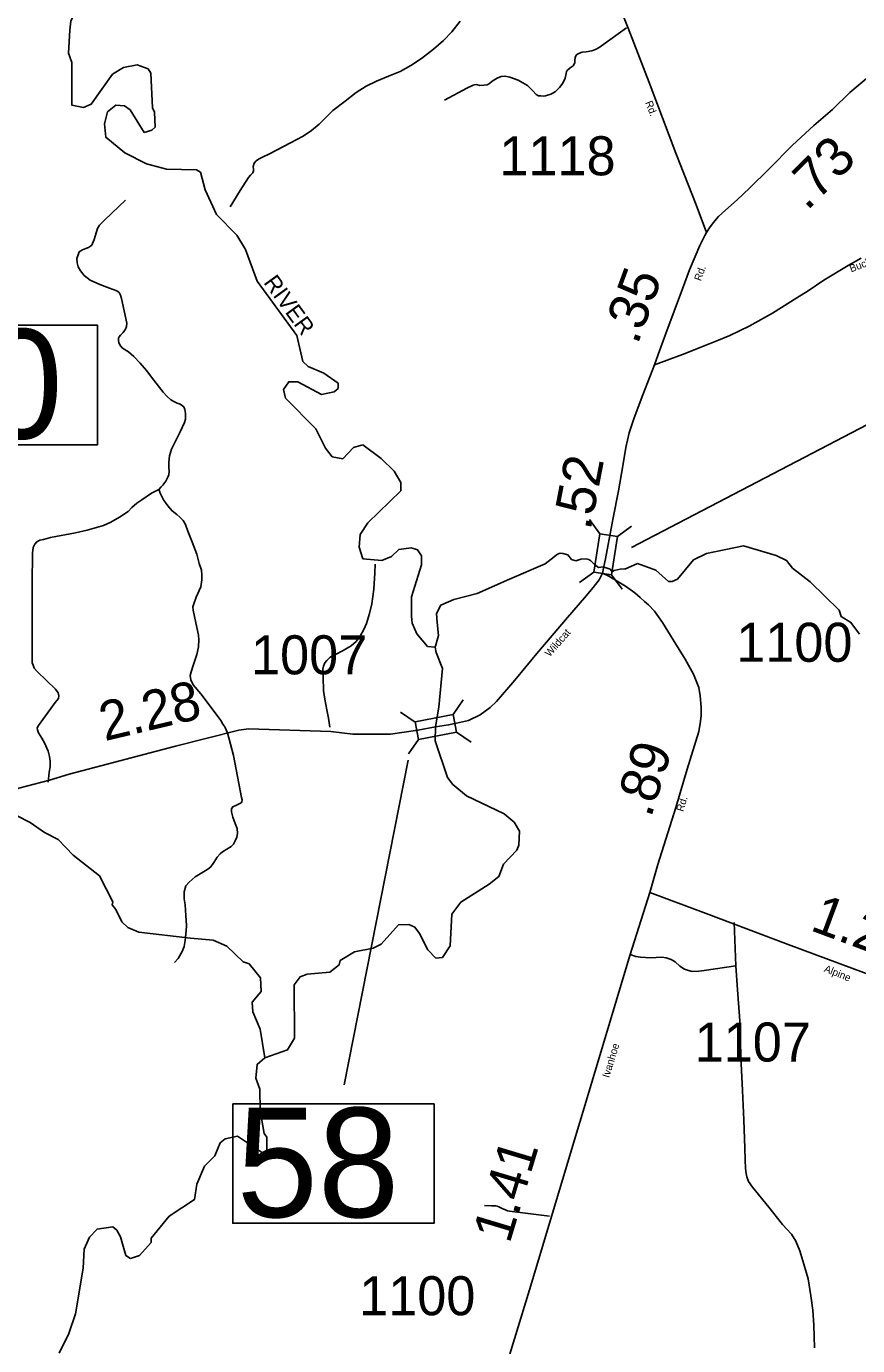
# Model space of a CAD drawing. Extents: x 2093524 to 2270757, y 289120 to 570408.
# Drawn here: x 2225547 to 2236187, y 329610 to 346501 of the extents above; entities that cross this region are included whole.
import ezdxf

# ---------------------------------------------------------------- set-up
doc = ezdxf.new("R2010")
doc.units = 0
for name, color, linetype in [('Exist Hydrographic Creek Single Shore', 7, 'Continuous'), ('Exist Hydrographic River Shore', 7, 'Continuous'), ('Exist Hydrographic River Shore Label', 7, 'Continuous'), ('Exist Road Non-System Type 51', 7, 'Continuous'), ('Exist Road Secondary Mileage Hundredths English Label', 7, 'Continuous'), ('Exist Road Secondary Structure Standard Bridge CELL', 7, 'Continuous'), ('Exist Road Secondary Structure Standard Bridge Number Label', 7, 'Continuous'), ('Exist Road Secondary Type 51 Attributed', 7, 'Continuous'), ('Exist Road Secondary Type 51 Label', 7, 'Continuous'), ('Exist Road Secondary Type 51 Number Label', 7, 'Continuous')]:
    doc.layers.add(name, color=color, linetype=linetype)

msp = doc.modelspace()

# ---------------------------------------------------------------- linework, layer by layer
at = {"layer": 'Exist Hydrographic Creek Single Shore'}
msp.add_line((2233206, 339553), (2233372, 339622), dxfattribs=at)
for points in [[(2233765, 339392), (2233815, 339394), (2233881, 339425), (2234088, 339670), (2234254, 339753), (2234728, 339848)], [(2234728, 339848), (2235145, 339728), (2235279, 339663), (2235355, 339563), (2235581, 339388), (2235951, 339027), (2235976, 338944), (2236102, 338870), (2236211, 338720)], [(2230806, 338869), (2230795, 338984), (2230852, 339092), (2231018, 339161), (2231318, 339240), (2231732, 339425), (2232190, 339618), (2232263, 339678), (2232344, 339745), (2232381, 339757), (2232416, 339754), (2232477, 339737), (2232526, 339677), (2232581, 339657)], [(2232930, 339580), (2232869, 339574), (2232820, 339611), (2232772, 339659), (2232748, 339676), (2232711, 339685), (2232644, 339679), (2232581, 339657)], [(2232930, 339580), (2233018, 339550), (2233035, 339529), (2233048, 339520), (2233072, 339536), (2233150, 339553), (2233206, 339554)], [(2233372, 339622), (2233606, 339539), (2233765, 339392)], [(2230782, 338552), (2230822, 338702), (2230806, 338869)], [(2225594, 336309), (2225059, 336582), (2224623, 336725)], [(2228601, 333294), (2228539, 333660), (2228446, 333884), (2228436, 334009), (2228528, 334114), (2228552, 334142), (2228542, 334319), (2228399, 334499), (2228324, 334523), (2228114, 334724), (2227938, 334803), (2227647, 334829), (2226988, 334904), (2226846, 334962), (2226770, 335036), (2226694, 335195), (2226644, 335252), (2226652, 335294), (2226482, 335626), (2226147, 335888), (2225954, 336089), (2225778, 336178), (2225594, 336309)]]:
    msp.add_lwpolyline(points, dxfattribs=at)
at = {"layer": 'Exist Hydrographic River Shore'}
for p, q in [((2229021, 341952), (2229323, 341789)), ((2228250, 332291), (2228569, 332078))]:
    msp.add_line(p, q, dxfattribs=at)
for points in [[(2226277, 345463), (2226127, 345493), (2226131, 346037), (2226088, 346159), (2226103, 346451), (2226118, 346569), (2226372, 347154), (2226384, 347705), (2226416, 347855), (2226466, 347920), (2226481, 348070), (2226433, 348125)], [(2226964, 346008), (2226790, 345975), (2226649, 345889), (2226377, 345504), (2226277, 345463)], [(2227055, 345143), (2227154, 345171), (2227196, 345212), (2227186, 345403), (2227160, 345459), (2227140, 345902), (2227106, 345959), (2226964, 346008)], [(2229323, 341789), (2229489, 341821), (2229539, 341866), (2229538, 341932), (2229354, 342063), (2229153, 342146), (2229086, 342210), (2229008, 342543), (2228503, 343238), (2228350, 343645), (2228240, 343827), (2227979, 344091), (2227835, 344409), (2227775, 344633), (2227725, 344664), (2227342, 344672), (2227083, 344742), (2226807, 344882), (2226564, 345081), (2226546, 345255), (2226586, 345405), (2226694, 345491)], [(2226694, 345491), (2226802, 345483), (2226877, 345432), (2227055, 345143)], [(2229596, 340966), (2229462, 340989), (2229378, 341099), (2229251, 341347), (2228865, 341742), (2228839, 341851), (2228905, 341951), (2229021, 341952)], [(2229853, 341142), (2229736, 341108), (2229596, 340966)], [(2230098, 339661), (2229856, 339685), (2229805, 339834), (2229820, 339994), (2229919, 340143), (2230341, 340555), (2230340, 340663), (2230255, 340806), (2230087, 340970), (2229853, 341142)], [(2230471, 339824), (2230313, 339804), (2230222, 339714), (2230098, 339661)], [(2230782, 338552), (2230682, 338560), (2230547, 338724), (2230485, 338859), (2230478, 338950), (2230476, 339197), (2230607, 339608), (2230606, 339723), (2230555, 339799), (2230471, 339824)], [(2230785, 337533), (2230827, 337784), (2230875, 338278), (2230791, 338486), (2230782, 338552)], [(2230789, 334570), (2230872, 334578), (2230971, 334730), (2230993, 335136), (2231108, 335288), (2231473, 335517), (2231597, 335616), (2231654, 335776), (2231827, 335953), (2231852, 336018), (2231859, 336195), (2231791, 336311), (2231665, 336419), (2231180, 336648), (2231004, 336796), (2230937, 336886), (2230782, 337355), (2230785, 337533)], [(2228601, 333294), (2228891, 333397), (2228981, 333546), (2228976, 334228), (2229050, 334332), (2229142, 334366), (2229433, 334393), (2229549, 334486), (2229565, 334541), (2229747, 334653), (2229988, 334697), (2230088, 334748), (2230311, 334999), (2230444, 335000)], [(2230444, 335000), (2230519, 334969), (2230578, 334885), (2230688, 334677), (2230789, 334570)], [(2228569, 332078), (2228627, 332087), (2228625, 332277), (2228592, 332327), (2228539, 332620), (2228537, 332892), (2228486, 333034), (2228501, 333211), (2228601, 333294)], [(2226880, 330724), (2226997, 330764), (2227145, 330932), (2227145, 330984), (2227376, 331268), (2227699, 331479), (2227731, 331678), (2227829, 331906), (2227961, 332038), (2228026, 332207), (2228093, 332258), (2228250, 332291)], [(2225966, 329515), (2226089, 329765), (2226178, 330016), (2226273, 330601), (2226288, 330844), (2226354, 331000), (2226453, 331103), (2226652, 331129)], [(2226652, 331129), (2226703, 331088), (2226753, 331005), (2226822, 330764), (2226880, 330724)]]:
    msp.add_lwpolyline(points, dxfattribs=at)
at = {"layer": 'Exist Road Non-System Type 51'}
msp.add_line((2234608, 335028), (2234630, 334474), dxfattribs=at)
for points in [[(2231101, 346569), (2230994, 346432), (2230886, 346319), (2230760, 346210), (2230606, 346089), (2230468, 345998), (2230331, 345923), (2230184, 345862), (2230030, 345800), (2229895, 345735), (2229767, 345654), (2229630, 345543), (2229469, 345426), (2229378, 345329), (2229293, 345247), (2229196, 345168), (2229090, 345095), (2228929, 345010), (2228660, 344870), (2228571, 344827), (2228517, 344802), (2228487, 344778), (2228461, 344748), (2228452, 344706), (2228454, 344674), (2228454, 344652), (2228448, 344626), (2228418, 344598), (2228391, 344566), (2228284, 344399), (2228156, 344192)], [(2233229, 346484), (2233015, 346329), (2232879, 346232), (2232834, 346207), (2232784, 346188), (2232712, 346176), (2232660, 346172), (2232626, 346159), (2232594, 346139), (2232580, 346123), (2232573, 346103), (2232569, 346065), (2232567, 346037), (2232561, 346017), (2232545, 345995), (2232510, 345971), (2232476, 345942), (2232462, 345922), (2232456, 345896), (2232443, 345840), (2232415, 345774), (2232370, 345717), (2232318, 345663), (2232259, 345633), (2232193, 345610), (2232165, 345606), (2232131, 345610), (2232101, 345611), (2232071, 345627), (2232032, 345675), (2231962, 345742), (2231841, 345813), (2231737, 345850), (2231673, 345864), (2231625, 345861), (2231575, 345839), (2231511, 345800), (2231476, 345770), (2231446, 345754), (2231404, 345748), (2231352, 345745), (2231310, 345755), (2231284, 345753), (2231268, 345748), (2231184, 345712), (2230900, 345558)], [(2226816, 344275), (2226550, 344023), (2226485, 343956), (2226459, 343914), (2226414, 343774), (2226387, 343700), (2226369, 343685), (2226343, 343669), (2226309, 343657), (2226267, 343641), (2226225, 343613), (2226208, 343578), (2226194, 343528), (2226197, 343474), (2226211, 343424), (2226238, 343371), (2226286, 343313), (2226364, 343252), (2226489, 343197), (2226613, 343148), (2226707, 343113), (2226721, 343102), (2226736, 343093), (2226752, 343061), (2226766, 343017), (2226831, 342701), (2226827, 342658), (2226815, 342626), (2226788, 342583), (2226754, 342547), (2226736, 342527), (2226728, 342507), (2226726, 342481), (2226731, 342449), (2226751, 342411), (2226777, 342381), (2226853, 342336), (2226922, 342273), (2227005, 342191), (2227084, 342094), (2227179, 341971), (2227298, 341816), (2227346, 341766), (2227396, 341721), (2227443, 341693), (2227479, 341677), (2227515, 341662), (2227545, 341644), (2227563, 341628), (2227575, 341596), (2227584, 341546), (2227586, 341472), (2227571, 341428), (2227516, 341308), (2227403, 341087), (2227378, 341003), (2227369, 340921), (2227372, 340851), (2227376, 340805), (2227372, 340761), (2227354, 340719), (2227333, 340677), (2227295, 340628), (2227272, 340606), (2227242, 340572)], [(2227242, 340572), (2227148, 340523), (2227023, 340440), (2226961, 340396), (2226896, 340339), (2226852, 340291), (2226741, 340216), (2226628, 340153), (2226536, 340112), (2226326, 340051), (2226175, 340017), (2225855, 339955), (2225767, 339932), (2225718, 339922), (2225682, 339901), (2225654, 339873), (2225635, 339829), (2225627, 339757), (2225622, 339373), (2225621, 339033), (2225623, 338597), (2225620, 338417), (2225622, 338351), (2225635, 338322), (2225647, 338284), (2225691, 338238), (2225919, 338014), (2225954, 337966), (2225962, 337930), (2225958, 337894), (2225916, 337844), (2225703, 337548), (2225687, 337520), (2225689, 337494), (2225702, 337457), (2225746, 337389), (2225779, 337329), (2225824, 337220), (2225842, 337154), (2225853, 337092), (2225853, 337022), (2225840, 336952), (2225825, 336826)], [(2227242, 340572), (2227262, 340516), (2227301, 340440), (2227358, 340361), (2227412, 340297), (2227474, 340250), (2227511, 340218), (2227555, 340175), (2227583, 340125), (2227612, 340039), (2227663, 339909), (2227728, 339744), (2227761, 339622), (2227788, 339537), (2227794, 339477), (2227795, 339415), (2227780, 339327), (2227721, 339194), (2227690, 339106), (2227676, 339068), (2227682, 339028), (2227718, 338864), (2227751, 338705), (2227755, 338645), (2227752, 338559), (2227729, 338459), (2227684, 338316), (2227655, 338238), (2227643, 338188), (2227651, 338136), (2227684, 338069), (2227779, 337957), (2227939, 337747), (2228038, 337612), (2228064, 337568), (2228088, 337532), (2228123, 337458)], [(2230014, 339617), (2230007, 339503), (2229995, 339295), (2229971, 339109), (2229938, 338982), (2229899, 338856), (2229865, 338778), (2229818, 338692), (2229770, 338627), (2229705, 338571), (2229603, 338508), (2229504, 338457), (2229438, 338423), (2229395, 338384), (2229367, 338350), (2229351, 338310), (2229342, 338272), (2229346, 338168), (2229350, 338000), (2229369, 337886), (2229392, 337752), (2229413, 337643), (2229430, 337527)], [(2228123, 337458), (2228199, 337165), (2228302, 336630), (2228310, 336600), (2228304, 336572), (2228296, 336560), (2228278, 336550), (2228228, 336525), (2228189, 336507), (2228171, 336483), (2228173, 336445), (2228190, 336377), (2228220, 336294), (2228245, 336230), (2228251, 336168), (2228240, 336118), (2228220, 336075), (2228198, 336031), (2228169, 336001), (2228059, 335932), (2228028, 335908), (2227990, 335864), (2227946, 335797), (2227909, 335741), (2227869, 335711), (2227813, 335676), (2227708, 335612), (2227629, 335543), (2227589, 335495), (2227566, 335419), (2227566, 335330), (2227579, 335253), (2227590, 335115), (2227597, 334989), (2227594, 334921), (2227579, 334795), (2227565, 334721), (2227540, 334655), (2227491, 334566), (2227445, 334514)], [(2234630, 334474), (2234225, 334415), (2234155, 334405), (2234071, 334402), (2234021, 334412), (2233971, 334429), (2233913, 334469), (2233852, 334522), (2233800, 334554), (2233736, 334575), (2233680, 334583), (2233536, 334577), (2233410, 334584), (2233348, 334594), (2233278, 334619)], [(2234630, 334474), (2234649, 334165), (2234685, 333713), (2234694, 333307), (2234715, 332876), (2234732, 332500), (2234745, 332136), (2234748, 331988), (2234754, 331878), (2234760, 331815), (2234768, 331770), (2234791, 331713), (2234841, 331637), (2235051, 331383), (2235227, 331162), (2235340, 331038), (2235395, 330946), (2235450, 330825), (2235499, 330653), (2235555, 330464), (2235590, 330246), (2235614, 330066), (2235627, 329870), (2235634, 329580)], [(2232243, 331268), (2231731, 331332), (2231705, 331334), (2231681, 331348), (2231645, 331363), (2231593, 331389), (2231573, 331395), (2231555, 331400), (2231499, 331400), (2231413, 331405)]]:
    msp.add_lwpolyline(points, dxfattribs=at)
at = {"layer": 'Exist Road Secondary Structure Standard Bridge CELL'}
for p, q in [((2232888, 340004), (2232755, 340187)), ((2233112, 339969), (2233295, 340102)), ((2232627, 339381), (2232810, 339515)), ((2233172, 339295), (2233039, 339478)), ((2231137, 337879), (2231010, 337692)), ((2230524, 337594), (2230336, 337721)), ((2230567, 337372), (2230440, 337185)), ((2231241, 337338), (2231054, 337465))]:
    msp.add_line(p, q, dxfattribs=at)
for points in [[(2232810, 339515), (2232887, 340004), (2233116, 339968), (2233039, 339478)], [(2231054, 337465), (2230567, 337371), (2230523, 337598), (2231010, 337692)]]:
    msp.add_lwpolyline(points, close=True, dxfattribs=at)
at = {"layer": 'Exist Road Secondary Structure Standard Bridge Number Label'}
for p, q in [((2233294, 339829), (2236414, 341454)), ((2230436, 337108), (2229614, 332947))]:
    msp.add_line(p, q, dxfattribs=at)
for points in [[(2223881, 342674), (2226458, 342674), (2226458, 341145), (2223881, 341145)], [(2228188, 332705), (2230765, 332705), (2230765, 331176), (2228188, 331176)]]:
    msp.add_lwpolyline(points, close=True, dxfattribs=at)
at = {"layer": 'Exist Road Secondary Type 51 Attributed'}
for points in [[(2234254, 343864), (2234122, 344216), (2233862, 344879), (2233518, 345781), (2233250, 346476), (2233137, 346762)], [(2237085, 346482), (2236881, 346306), (2236633, 346134), (2236325, 345853), (2236090, 345653), (2235864, 345437), (2235628, 345234), (2235355, 344978), (2235052, 344673), (2234804, 344430), (2234646, 344282), (2234496, 344147), (2234406, 344065), (2234337, 343984), (2234292, 343920), (2234254, 343864)], [(2234254, 343864), (2234230, 343823), (2234168, 343697), (2234034, 343382), (2233946, 343141), (2233731, 342570), (2233635, 342301), (2233588, 342169)], [(2233588, 342169), (2233947, 342300), (2234298, 342441), (2234406, 342485), (2234552, 342545), (2234799, 342663), (2235096, 342829), (2235408, 343026), (2235553, 343117), (2235757, 343253), (2236065, 343439), (2236231, 343533)], [(2233588, 342169), (2233438, 341785), (2233327, 341488), (2233265, 341297), (2233219, 341108), (2233181, 340876), (2233127, 340556), (2233060, 340207), (2232993, 339869), (2232961, 339685), (2232941, 339585)], [(2232941, 339585), (2232921, 339499)], [(2232921, 339499), (2232880, 339415), (2232802, 339318), (2232690, 339186), (2232474, 338932), (2232081, 338473), (2231798, 338131), (2231567, 337856), (2231486, 337782), (2231358, 337688), (2231208, 337612), (2231055, 337580), (2230951, 337558), (2230785, 337533)], [(2232921, 339499), (2233002, 339463), (2233216, 339332), (2233336, 339247), (2233405, 339189), (2233459, 339136), (2233510, 339095), (2233589, 339013), (2233690, 338868), (2233827, 338646), (2233980, 338400), (2234087, 338206), (2234154, 338038), (2234173, 337931), (2234186, 337786), (2234185, 337677), (2234178, 337607), (2234156, 337473), (2234006, 336989), (2233859, 336498), (2233631, 335769), (2233528, 335412)], [(2230785, 337533), (2230560, 337489), (2230207, 337437), (2229725, 337437), (2229443, 337474), (2228390, 337508), (2228268, 337491), (2227458, 337285), (2226095, 336925), (2225843, 336850), (2225450, 336747), (2225059, 336582)], [(2233528, 335412), (2233278, 334619), (2231987, 330325), (2231540, 328861), (2231507, 328741), (2231475, 328668), (2231447, 328604), (2231414, 328547), (2231396, 328499), (2231356, 328455), (2231317, 328407), (2231253, 328345)], [(2233528, 335412), (2234247, 335144), (2235299, 334747), (2237077, 334084), (2237194, 334051), (2237325, 334037), (2237451, 334019), (2237739, 334028), (2238495, 334117)]]:
    msp.add_lwpolyline(points, dxfattribs=at)

# ---------------------------------------------------------------- texts
at = {"layer": 'Exist Hydrographic River Shore Label'}
msp.add_text('RIVER', height=210, rotation=305.9852, dxfattribs=at).set_placement((2228576, 343221))
at = {"layer": 'Exist Road Secondary Mileage Hundredths English Label'}
for s, rotation, p in [('.73', 45.232, (2235540, 344131)), ('.35', 69.8993, (2233370, 342414)), ('.52', 79.1262, (2232768, 340038)), ('2.28', 13.4195, (2226549, 337348)), ('.89', 72.7951, (2233542, 336357)), ('1.25', 339.5569, (2235566, 334933)), ('1.41', 73.2727, (2231732, 330904))]:
    msp.add_text(s, height=500, rotation=rotation, dxfattribs=at).set_placement(p)
at = {"layer": 'Exist Road Secondary Structure Standard Bridge Number Label'}
for s, p in [('60', (2223931, 341224)), ('58', (2228238, 331255))]:
    msp.add_text(s, height=1400, dxfattribs=at).set_placement(p)
at = {"layer": 'Exist Road Secondary Type 51 Label'}
for s, rotation, p in [('Rd.', 291.2765, (2233467, 345526)), ('Buckhorn', 20.8257, (2236105, 343351)), ('Rd.', 70.3702, (2234181, 343234)), ('Wildcat', 48.7688, (2232246, 338422)), ('Rd.', 72.9553, (2233955, 336440)), ('Alpine', 337.976, (2235750, 334401)), ('Ivanhoe', 72.8486, (2233006, 333032))]:
    msp.add_text(s, height=95, rotation=rotation, dxfattribs=at).set_placement(p)
at = {"layer": 'Exist Road Secondary Type 51 Number Label'}
for s, p in [('1118', (2231602, 344594)), ('1100', (2234634, 338365)), ('1007', (2228423, 338205)), ('1107', (2234102, 333247)), ('1100', (2229807, 329999))]:
    msp.add_text(s, height=500, dxfattribs=at).set_placement(p)

doc.saveas('drawing.dxf')
